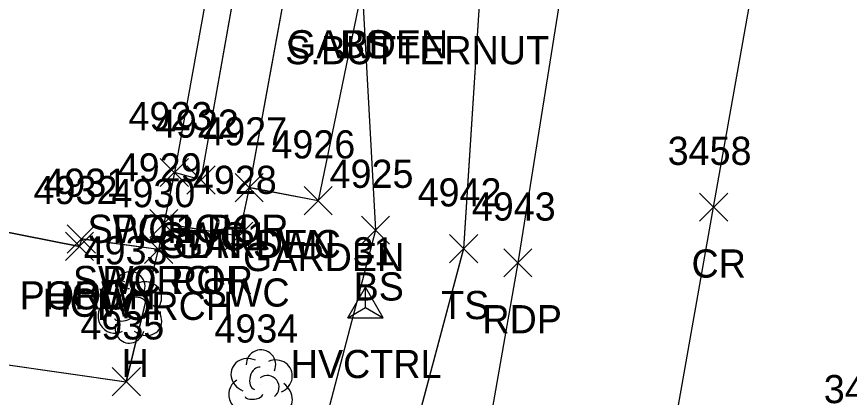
# Model space of a CAD drawing. Extents: x 1554668 to 1563881, y 831386 to 834374.
# Drawn here: x 1562344.7 to 1562403.8, y 833460 to 833487.1 of the extents above; entities that cross this region are included whole.
import ezdxf

# ---------------------------------------------------------------- set-up
doc = ezdxf.new("R2010")
doc.units = 0
for name, color, linetype in [('C_A', 7, 'Continuous'), ('C_I', 7, 'Continuous'), ('CPSM', 7, 'Continuous'), ('L_A', 7, 'Continuous'), ('L_C', 7, 'Continuous'), ('L_I', 7, 'Continuous'), ('L_TIC', 7, 'Continuous'), ('LAPB', 7, 'Continuous'), ('LBC', 7, 'Continuous'), ('LBF', 7, 'Continuous'), ('LELB', 7, 'Continuous'), ('LSH', 7, 'Continuous'), ('LTD', 7, 'Continuous'), ('P_A', 7, 'Continuous'), ('P_I', 7, 'Continuous'), ('P_TIC', 7, 'Continuous'), ('PET', 7, 'Continuous'), ('PRC', 7, 'Continuous'), ('R_A', 7, 'Continuous'), ('R_I', 7, 'Continuous'), ('R_TIC', 7, 'Continuous'), ('RSW', 7, 'Continuous')]:
    doc.layers.add(name, color=color, linetype=linetype)

msp = doc.modelspace()

# ---------------------------------------------------------------- linework, layer by layer
at = {"layer": 'CPSM'}
for p, q in [((1562368.186, 833465.694), (1562369.436, 833467.859)), ((1562370.686, 833465.694), (1562369.436, 833467.859)), ((1562369.436, 833466.415), (1562369.436, 833467.859)), ((1562368.186, 833465.694), (1562369.436, 833466.415)), ((1562369.436, 833466.415), (1562369.436, 833466.415)), ((1562369.436, 833466.415), (1562370.686, 833465.694)), ((1562368.186, 833465.694), (1562370.686, 833465.694))]:
    msp.add_line(p, q, dxfattribs=at)
at = {"layer": 'L_TIC'}
for points in [[(1562354.873, 833475.014), (1562356.873, 833477.014)], [(1562356.873, 833475.014), (1562354.873, 833477.014)], [(1562360.183, 833473.932), (1562362.183, 833475.932)], [(1562362.183, 833473.932), (1562360.183, 833475.932)], [(1562365.072, 833473.008), (1562367.072, 833475.008)], [(1562367.072, 833473.008), (1562365.072, 833475.008)], [(1562354.122, 833471.377), (1562356.122, 833473.377)], [(1562356.122, 833471.377), (1562354.122, 833473.377)], [(1562369.147, 833470.92), (1562371.147, 833472.92)], [(1562371.147, 833470.92), (1562369.147, 833472.92)], [(1562348.272, 833470.286), (1562350.272, 833472.286)], [(1562350.272, 833470.286), (1562348.272, 833472.286)], [(1562348.272, 833470.286), (1562350.272, 833472.286)], [(1562350.272, 833470.286), (1562348.272, 833472.286)], [(1562348.144, 833469.766), (1562350.144, 833471.766)], [(1562350.144, 833469.766), (1562348.144, 833471.766)], [(1562348.144, 833469.766), (1562350.144, 833471.766)], [(1562350.144, 833469.766), (1562348.144, 833471.766)], [(1562353.754, 833469.546), (1562355.754, 833471.546)], [(1562355.754, 833469.546), (1562353.754, 833471.546)], [(1562375.394, 833469.6), (1562377.394, 833471.6)], [(1562377.394, 833469.6), (1562375.394, 833471.6)], [(1562351.465, 833460.157), (1562353.465, 833462.157)], [(1562353.465, 833460.157), (1562351.465, 833462.157)]]:
    msp.add_lwpolyline(points, dxfattribs=at)
at = {"layer": 'LAPB'}
for points in [[(1562370.627, 833504.649), (1562373.703, 833500.888), (1562370.738, 833498.58), (1562369.188, 833489.113), (1562366.072, 833474.008), (1562361.183, 833474.932)], [(1562370.627, 833504.658), (1562373.702, 833500.888), (1562370.738, 833498.584), (1562369.188, 833489.118), (1562366.073, 833474.009), (1562361.185, 833474.934)], [(1562370.627, 833504.658), (1562373.702, 833500.888), (1562370.738, 833498.584), (1562369.188, 833489.118), (1562366.073, 833474.009), (1562361.185, 833474.934)], [(1562370.627, 833504.658), (1562373.702, 833500.888), (1562370.738, 833498.584), (1562369.188, 833489.118), (1562366.073, 833474.009), (1562361.185, 833474.934)], [(1562317.051, 833477.112), (1562310.45, 833467.192), (1562352.462, 833461.161)], [(1562317.051, 833477.112), (1562310.45, 833467.192), (1562352.462, 833461.161)], [(1562317.051, 833477.112), (1562310.45, 833467.192), (1562352.462, 833461.161)], [(1562317.054, 833477.106), (1562310.454, 833467.186), (1562352.465, 833461.157)], [(1562352.462, 833461.161), (1562354.758, 833470.549)], [(1562352.462, 833461.161), (1562354.758, 833470.549)], [(1562352.462, 833461.161), (1562354.758, 833470.549)], [(1562352.465, 833461.157), (1562354.754, 833470.546)]]:
    msp.add_lwpolyline(points, dxfattribs=at)
at = {"layer": 'LBC'}
for points in [[(1562317.051, 833477.112), (1562349.145, 833470.77)], [(1562317.051, 833477.112), (1562349.145, 833470.77)], [(1562317.051, 833477.112), (1562349.145, 833470.77)], [(1562317.054, 833477.106), (1562349.144, 833470.766)], [(1562349.272, 833471.286), (1562349.144, 833470.766)], [(1562349.275, 833471.29), (1562349.145, 833470.77)], [(1562349.275, 833471.29), (1562349.145, 833470.77)], [(1562349.275, 833471.29), (1562349.145, 833470.77)]]:
    msp.add_lwpolyline(points, dxfattribs=at)
at = {"layer": 'LBF'}
for points in [[(1562353.802, 833494.4), (1562359.005, 833493.337), (1562355.873, 833476.014), (1562355.122, 833472.377), (1562354.754, 833470.546), (1562349.272, 833471.286)], [(1562353.804, 833494.4), (1562359.005, 833493.34), (1562355.873, 833476.019), (1562355.126, 833472.38), (1562354.758, 833470.549), (1562349.275, 833471.29)], [(1562353.804, 833494.4), (1562359.005, 833493.34), (1562355.873, 833476.019), (1562355.126, 833472.38), (1562354.758, 833470.549), (1562349.275, 833471.29)], [(1562353.804, 833494.4), (1562359.005, 833493.34), (1562355.873, 833476.019), (1562355.126, 833472.38), (1562354.758, 833470.549), (1562349.275, 833471.29)]]:
    msp.add_lwpolyline(points, dxfattribs=at)
at = {"layer": 'LELB'}
for points in [[(1562373.702, 833500.888), (1562377.823, 833493.104), (1562376.397, 833470.607), (1562367.725, 833438.153), (1562359.756, 833395.817), (1562352.024, 833346.599), (1562350.706, 833342.454), (1562348.26, 833341.044)], [(1562373.702, 833500.888), (1562377.823, 833493.104), (1562376.397, 833470.607), (1562367.725, 833438.153), (1562359.756, 833395.817), (1562352.024, 833346.599), (1562350.706, 833342.454), (1562348.26, 833341.044)], [(1562373.702, 833500.888), (1562377.823, 833493.104), (1562376.397, 833470.607), (1562367.725, 833438.153), (1562359.756, 833395.817), (1562352.024, 833346.599), (1562350.706, 833342.454), (1562348.26, 833341.044)], [(1562373.703, 833500.888), (1562377.824, 833493.102), (1562376.394, 833470.6), (1562367.725, 833438.151), (1562359.756, 833395.813), (1562352.024, 833346.597), (1562350.706, 833342.453), (1562348.261, 833341.039)], [(1562369.188, 833489.118), (1562370.147, 833471.922), (1562362.985, 833444.532), (1562350.28, 833403.994), (1562336.108, 833371.544), (1562330.554, 833346.109)], [(1562369.188, 833489.118), (1562370.147, 833471.922), (1562362.985, 833444.532), (1562350.28, 833403.994), (1562336.108, 833371.544), (1562330.554, 833346.109)], [(1562369.188, 833489.118), (1562370.147, 833471.922), (1562362.985, 833444.532), (1562350.28, 833403.994), (1562336.108, 833371.544), (1562330.554, 833346.109)], [(1562369.188, 833489.113), (1562370.147, 833471.92), (1562362.985, 833444.528), (1562350.28, 833403.992), (1562336.109, 833371.542), (1562330.556, 833346.107)]]:
    msp.add_lwpolyline(points, dxfattribs=at)
at = {"layer": 'LSH'}
msp.add_line((1562361.971, 833460.936), (1562361.971, 833460.936), dxfattribs=at)
msp.add_line((1562361.971, 833460.936), (1562361.971, 833460.936), dxfattribs=at)
msp.add_arc((1562362.017, 833462.37), 1.047, 335.52715, 180.95627, dxfattribs=at)
for centre, major_axis, ratio, start_param, end_param in [((1562361.179, 833461.602), (1.21, -0.512), 0.895232, 1.570796, 4.712389), ((1562363.012, 833461.519), (-1.141, -0.483), 0.949671, 1.570796, 4.712389), ((1562361.762, 833461.394), (-0.208, -0.792), 0.645439, 3.141593, 6.283185), ((1562360.888, 833460.227), (0.584, -1.042), 0.959034, 3.141593, 6.283185), ((1562362.471, 833460.769), (-0.5, 0.667), 0.989748, 3.141593, 6.283185), ((1562362.971, 833460.103), (-1.09, 0.792), 0.841452, 1.570796, 4.712389), ((1562361.513, 833460.186), (-0.625, -0.083), 0.423636, 0, 3.141593)]:
    msp.add_ellipse(centre, major_axis=major_axis, ratio=ratio, start_param=start_param, end_param=end_param, dxfattribs=at)
at = {"layer": 'LTD'}
msp.add_line((1562352.696, 833466.489), (1562352.696, 833466.489), dxfattribs=at)
msp.add_line((1562352.696, 833466.489), (1562352.696, 833466.489), dxfattribs=at)
msp.add_arc((1562352.743, 833467.923), 1.047, 335.52715, 180.95627, dxfattribs=at)
for centre, major_axis, ratio, start_param, end_param in [((1562351.904, 833467.156), (1.21, -0.512), 0.895232, 1.570796, 4.712389), ((1562353.738, 833467.073), (-1.141, -0.483), 0.949671, 1.570796, 4.712389), ((1562352.488, 833466.948), (-0.208, -0.792), 0.645439, 3.141593, 6.283185), ((1562353.196, 833466.323), (-0.5, 0.667), 0.989748, 3.141593, 6.283185), ((1562351.613, 833465.781), (0.584, -1.042), 0.959034, 3.141593, 6.283185), ((1562353.696, 833465.656), (-1.09, 0.792), 0.841452, 1.570796, 4.712389), ((1562352.238, 833465.739), (-0.625, -0.083), 0.423636, 0, 3.141593), ((1562352.696, 833464.989), (0.265, 1.061), 0.942809, 1.570796, 4.712389)]:
    msp.add_ellipse(centre, major_axis=major_axis, ratio=ratio, start_param=start_param, end_param=end_param, dxfattribs=at)
at = {"layer": 'P_TIC'}
for points in [[(1562393.133, 833472.548), (1562395.133, 833474.548)], [(1562395.133, 833472.548), (1562393.133, 833474.548)], [(1562379.238, 833468.596), (1562381.238, 833470.596)], [(1562381.238, 833468.596), (1562379.238, 833470.596)]]:
    msp.add_lwpolyline(points, dxfattribs=at)
at = {"layer": 'PET'}
for points in [[(1562446.514, 833813.563), (1562435.7, 833762.854), (1562429.669, 833734.264), (1562422.437, 833699.227), (1562413.341, 833652.592), (1562406.134, 833614.879), (1562402.03, 833593.791), (1562399.545, 833580.082), (1562389.601, 833524.029), (1562386.342, 833504.136), (1562384.709, 833497.669), (1562380.24, 833469.601), (1562374.637, 833437.636), (1562367.889, 833393.469), (1562360.289, 833352.08)], [(1562446.514, 833813.563), (1562435.7, 833762.854), (1562429.669, 833734.264), (1562422.437, 833699.227), (1562413.341, 833652.592), (1562406.134, 833614.879), (1562402.03, 833593.791), (1562399.545, 833580.082), (1562389.601, 833524.029), (1562386.342, 833504.136), (1562384.709, 833497.669), (1562380.24, 833469.601), (1562374.637, 833437.636), (1562367.889, 833393.469), (1562360.289, 833352.08)], [(1562446.514, 833813.563), (1562435.7, 833762.854), (1562429.669, 833734.264), (1562422.437, 833699.227), (1562413.341, 833652.592), (1562406.134, 833614.879), (1562402.03, 833593.791), (1562399.545, 833580.082), (1562389.601, 833524.029), (1562386.342, 833504.136), (1562384.709, 833497.669), (1562380.24, 833469.601), (1562374.637, 833437.636), (1562367.889, 833393.469), (1562360.289, 833352.08)], [(1562446.513, 833813.556), (1562435.697, 833762.843), (1562429.671, 833734.255), (1562422.435, 833699.223), (1562413.341, 833652.586), (1562406.134, 833614.874), (1562402.03, 833593.785), (1562399.545, 833580.078), (1562389.599, 833524.021), (1562386.34, 833504.127), (1562384.71, 833497.666), (1562380.238, 833469.596), (1562374.637, 833437.628), (1562367.889, 833393.463), (1562360.289, 833352.078)]]:
    msp.add_lwpolyline(points, dxfattribs=at)
at = {"layer": 'PRC'}
for points in [[(1562374.328, 833358.788), (1562379.819, 833391.645), (1562386.805, 833432.043), (1562394.132, 833473.552), (1562401.52, 833515.146), (1562408.626, 833554.57), (1562418.317, 833607.158), (1562425.122, 833644.153), (1562437.129, 833703.517), (1562446.816, 833750.468), (1562457.117, 833798.654), (1562467.75, 833845.524), (1562476.843, 833883.646), (1562492.325, 833945.243), (1562502.519, 833985.558), (1562516.732, 834038.229), (1562535.447, 834096.625), (1562549.682, 834139.255), (1562553.417, 834150.261)], [(1562374.328, 833358.788), (1562379.819, 833391.645), (1562386.805, 833432.043), (1562394.132, 833473.552), (1562401.52, 833515.146), (1562408.626, 833554.57), (1562418.317, 833607.158), (1562425.122, 833644.153), (1562437.129, 833703.517), (1562446.816, 833750.468), (1562457.117, 833798.654), (1562467.75, 833845.524), (1562476.843, 833883.646), (1562492.325, 833945.243), (1562502.519, 833985.558), (1562516.732, 834038.229), (1562535.447, 834096.625), (1562549.682, 834139.255), (1562553.417, 834150.261)], [(1562374.328, 833358.788), (1562379.819, 833391.645), (1562386.805, 833432.043), (1562394.132, 833473.552), (1562401.52, 833515.146), (1562408.626, 833554.57), (1562418.317, 833607.158), (1562425.122, 833644.153), (1562437.129, 833703.517), (1562446.816, 833750.468), (1562457.117, 833798.654), (1562467.75, 833845.524), (1562476.843, 833883.646), (1562492.325, 833945.243), (1562502.519, 833985.558), (1562516.732, 834038.229), (1562535.447, 834096.625), (1562549.682, 834139.255), (1562553.417, 834150.261)], [(1562374.328, 833358.78), (1562379.82, 833391.635), (1562386.804, 833432.041), (1562394.133, 833473.548), (1562401.522, 833515.144), (1562408.625, 833554.563), (1562418.32, 833607.155), (1562425.125, 833644.147), (1562437.128, 833703.511), (1562446.815, 833750.458), (1562457.117, 833798.648), (1562467.753, 833845.523), (1562476.843, 833883.643), (1562492.321, 833945.235), (1562502.515, 833985.553), (1562516.728, 834038.221), (1562535.444, 834096.612), (1562549.678, 834139.252), (1562553.413, 834150.251)]]:
    msp.add_lwpolyline(points, dxfattribs=at)
at = {"layer": 'R_TIC'}
for points in [[(1562354.873, 833475.014), (1562356.873, 833477.014)], [(1562356.873, 833475.014), (1562354.873, 833477.014)], [(1562356.758, 833474.482), (1562358.758, 833476.482)], [(1562358.758, 833474.482), (1562356.758, 833476.482)], [(1562360.183, 833473.932), (1562362.183, 833475.932)], [(1562362.183, 833473.932), (1562360.183, 833475.932)], [(1562354.122, 833471.377), (1562356.122, 833473.377)], [(1562356.122, 833471.377), (1562354.122, 833473.377)], [(1562359.45, 833470.49), (1562361.45, 833472.49)], [(1562361.45, 833470.49), (1562359.45, 833472.49)]]:
    msp.add_lwpolyline(points, dxfattribs=at)
at = {"layer": 'RSW'}
for points in [[(1562335.206, 833503.363), (1562353.534, 833499.801), (1562362.249, 833497.969), (1562363.267, 833503.014), (1562366.2, 833502.392), (1562361.185, 833474.934), (1562360.45, 833471.494), (1562355.126, 833472.38)], [(1562335.206, 833503.363), (1562353.534, 833499.801), (1562362.249, 833497.969), (1562363.267, 833503.014), (1562366.2, 833502.392), (1562361.185, 833474.934), (1562360.45, 833471.494), (1562355.126, 833472.38)], [(1562335.206, 833503.363), (1562353.534, 833499.801), (1562362.249, 833497.969), (1562363.267, 833503.014), (1562366.2, 833502.392), (1562361.185, 833474.934), (1562360.45, 833471.494), (1562355.126, 833472.38)], [(1562335.208, 833503.354), (1562353.538, 833499.789), (1562362.248, 833497.968), (1562363.267, 833503.008), (1562366.2, 833502.385), (1562361.183, 833474.932), (1562360.45, 833471.49), (1562355.122, 833472.377)], [(1562334.915, 833500.878), (1562353.51, 833496.38), (1562361.211, 833494.979), (1562357.755, 833475.489), (1562355.873, 833476.019)], [(1562334.915, 833500.878), (1562353.51, 833496.38), (1562361.211, 833494.979), (1562357.755, 833475.489), (1562355.873, 833476.019)], [(1562334.915, 833500.878), (1562353.51, 833496.38), (1562361.211, 833494.979), (1562357.755, 833475.489), (1562355.873, 833476.019)], [(1562334.916, 833500.873), (1562353.51, 833496.375), (1562361.212, 833494.972), (1562357.758, 833475.482), (1562355.873, 833476.014)]]:
    msp.add_lwpolyline(points, dxfattribs=at)

# ---------------------------------------------------------------- texts
at = {"layer": 'C_A'}
msp.add_text('HVCTRL', height=2, dxfattribs=at).set_placement((1562364.129, 833461.415))
at = {"layer": 'C_I'}
msp.add_text('31', height=2, dxfattribs=at).set_placement((1562368.539, 833469.415))
at = {"layer": 'L_A'}
for s, p in [('GARDEN', (1562363.858, 833484.113)), ('BS', (1562367.629, 833484.113)), ('PORCH', (1562351.496, 833471.014)), ('GARDEN', (1562355.852, 833469.932)), ('GARDEN', (1562360.741, 833469.008)), ('PORCH', (1562350.744, 833467.377)), ('BS', (1562368.588, 833466.92)), ('PORCH', (1562344.894, 833466.286)), ('HOW', (1562346.658, 833466.286)), ('HOW', (1562346.53, 833465.766)), ('HOW', (1562346.53, 833465.766)), ('PORCH', (1562350.376, 833465.546)), ('TS', (1562374.803, 833465.6)), ('H', (1562352.129, 833461.489))]:
    msp.add_text(s, height=2, dxfattribs=at).set_placement(p)
at = {"layer": 'L_C'}
msp.add_text('S.BUTTERNUT', height=2, dxfattribs=at).set_placement((1562363.739, 833483.696))
at = {"layer": 'L_I'}
for s, p in [('4923', (1562352.614, 833479.014)), ('4927', (1562357.923, 833477.932)), ('4926', (1562362.757, 833477.008)), ('4929', (1562351.854, 833475.377)), ('4925', (1562366.888, 833474.92)), ('4931', (1562346.579, 833474.286)), ('4931', (1562346.579, 833474.286)), ('4932', (1562345.884, 833473.766)), ('4932', (1562345.884, 833473.766)), ('4930', (1562351.408, 833473.546)), ('4942', (1562373.134, 833473.6)), ('4933', (1562349.436, 833469.489)), ('4935', (1562349.205, 833464.157)), ('4934', (1562358.711, 833463.936))]:
    msp.add_text(s, height=2, dxfattribs=at).set_placement(p)
at = {"layer": 'P_A'}
for s, p in [('CR', (1562392.566, 833468.548)), ('RDP', (1562377.726, 833464.596))]:
    msp.add_text(s, height=2, dxfattribs=at).set_placement(p)
at = {"layer": 'P_I'}
for s, p in [('3458', (1562390.874, 833476.548)), ('4943', (1562376.978, 833472.596)), ('3411', (1562401.951, 833459.635))]:
    msp.add_text(s, height=2, dxfattribs=at).set_placement(p)
at = {"layer": 'R_A'}
for s, p in [('SWC1 POR', (1562349.708, 833471.014)), ('SWC1', (1562354.797, 833470.482)), ('GDN SWC', (1562354.765, 833469.932)), ('SWC POR', (1562348.673, 833467.377)), ('SWC', (1562357.812, 833466.49))]:
    msp.add_text(s, height=2, dxfattribs=at).set_placement(p)
at = {"layer": 'R_I'}
for s, p in [('4923', (1562352.614, 833479.014)), ('4922', (1562354.498, 833478.482)), ('4927', (1562357.923, 833477.932)), ('4929', (1562351.854, 833475.377)), ('4928', (1562357.19, 833474.49))]:
    msp.add_text(s, height=2, dxfattribs=at).set_placement(p)

doc.saveas('drawing.dxf')
